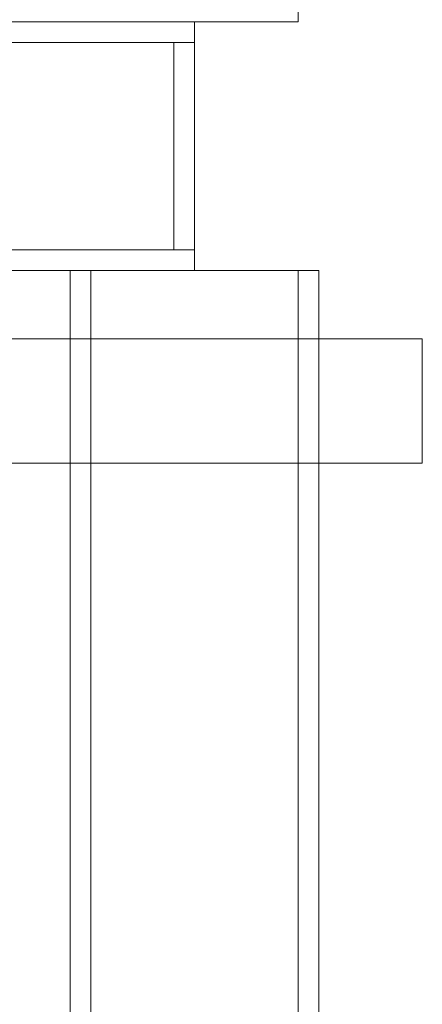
# Model space of a CAD drawing. Header units: millimetres. Extents: x -4395 to 65662, y -65530 to 6847.
# Tile 1025 of 1034: x 60134 to 60231, y 2380 to 2617. Entities that reach past the tile are written whole.
import ezdxf

# ---------------------------------------------------------------- set-up
doc = ezdxf.new("R2010")
doc.units = ezdxf.units.MM
doc.layers.add('lateral_secador', color=7, linetype='Continuous', lineweight=0)

msp = doc.modelspace()

# ---------------------------------------------------------------- linework, layer by layer
at = {"layer": 'lateral_secador'}
for p, q in [((60201.134, 2616.5), (60201.134, 2634.5)), ((59821.134, 2616.5), (60201.134, 2616.5)), ((59846.134, 2616.5), (60176.134, 2616.5)), ((60176.134, 2611.5), (60176.134, 2616.5)), ((59846.134, 2611.5), (60176.134, 2611.5)), ((60171.134, 2611.5), (60176.134, 2611.5)), ((60171.134, 2611.5), (60171.134, 2561.5)), ((60176.134, 2561.5), (60176.134, 2611.5)), ((59846.134, 2561.5), (60176.134, 2561.5)), ((60171.134, 2561.5), (60176.134, 2561.5)), ((60176.134, 2556.5), (60176.134, 2561.5)), ((59846.134, 2556.5), (60176.134, 2556.5)), ((60146.134, 2556.5), (60206.134, 2556.5)), ((60146.134, 2556.5), (60146.134, 20)), ((60146.134, 2556.5), (60151.134, 2556.5)), ((60151.134, 20), (60151.134, 2556.5)), ((60201.134, 2556.5), (60206.134, 2556.5)), ((60201.134, 2556.5), (60201.134, 20)), ((60206.134, 20), (60206.134, 2556.5)), ((59951.134, 2540), (60231.134, 2540)), ((60231.134, 2510), (60231.134, 2540)), ((59951.134, 2510), (60231.134, 2510))]:
    msp.add_line(p, q, dxfattribs=at)

doc.saveas('drawing.dxf')
